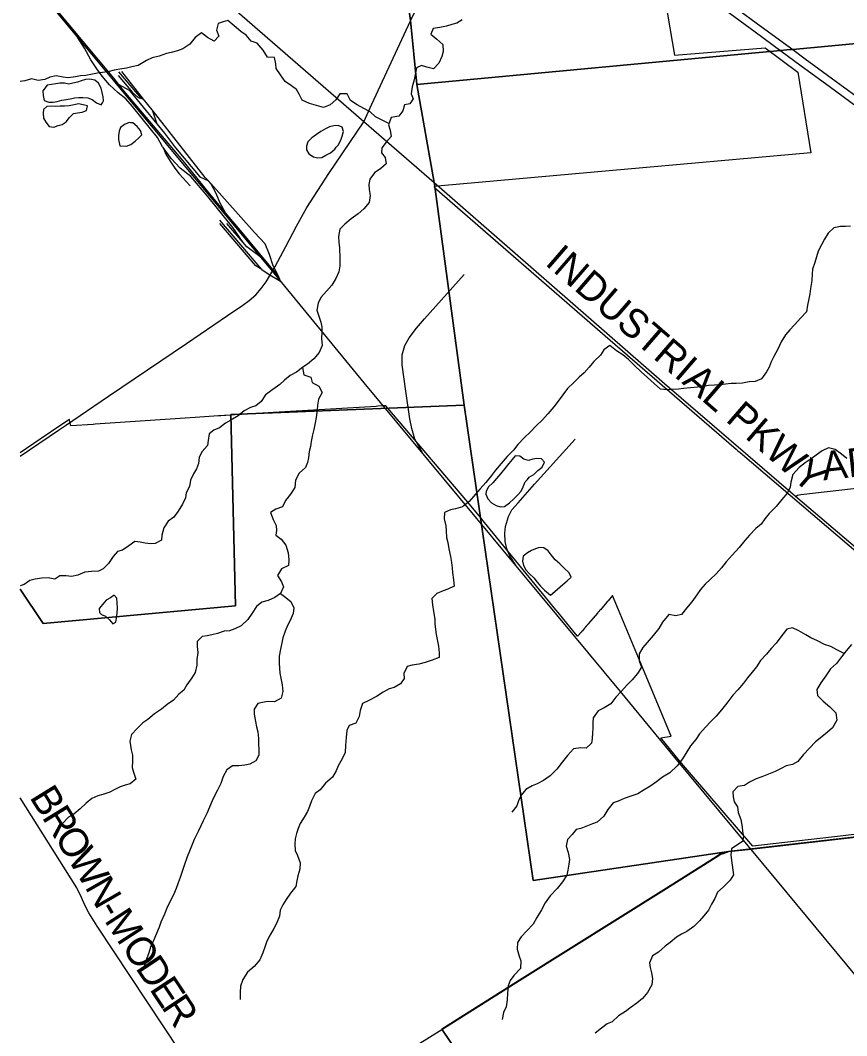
# Model space of a CAD drawing. Extents: x 114604 to 551442, y 316898 to 567001.
# Drawn here: x 114843 to 123476, y 466450 to 477053 of the extents above; entities that cross this region are included whole.
import ezdxf

# ---------------------------------------------------------------- set-up
doc = ezdxf.new("R2010")
doc.units = 0
for name, color, linetype in [('GE_P_Alignment_1000_Bearings', 7, 'Continuous'), ('GE_P_Alignment_1000_Cardinal_Points', 7, 'Continuous'), ('GE_P_Alignment_1000_Stations', 7, 'Continuous'), ('GE_P_Alignment_100_Stations', 7, 'Continuous'), ('GE_P_Alignment_500_Bearings', 7, 'Continuous'), ('GE_P_Alignment_500_Distances', 7, 'Continuous'), ('MT_X_Edge_Line', 7, 'Continuous'), ('PM_P_Cells', 7, 'Continuous'), ('PM_P_CL_Double_Solid', 7, 'Continuous'), ('PM_P_Crosswalk', 7, 'Continuous')]:
    doc.layers.add(name, color=color, linetype=linetype)

msp = doc.modelspace()

# ---------------------------------------------------------------- linework, layer by layer
at = {"layer": 'GE_P_Alignment_1000_Bearings'}
for p, q in [((116108, 476237), (115874, 476515)), ((116129, 476231), (115903, 476517)), ((115867, 476477), (116017, 476299)), ((115984, 476319), (115877, 476378)), ((116017, 476299), (115984, 476319)), ((115984, 476319), (116271, 475972)), ((116108, 476237), (116129, 476231)), ((116219, 476118), (116129, 476231)), ((116219, 476118), (116271, 475972)), ((116833, 475349), (116809, 475376)), ((117365, 474450), (116927, 474967)), ((117170, 474734), (117000, 474931))]:
    msp.add_line(p, q, dxfattribs=at)
for points in [[(115940, 476278), (115909, 476339), (115819, 476448), (114843, 477622)], [(129755, 459626), (128906, 460649), (127697, 462105), (125636, 464591), (123883, 466703), (122754, 468064), (121680, 469357), (121113, 470043), (118437, 473269), (117495, 474413), (115816, 476427), (114843, 477600)], [(116335, 475724), (116328, 475733), (116276, 475829), (116202, 475921), (116016, 476154), (115945, 476232), (115864, 476297), (115774, 476381), (115700, 476469), (115641, 476548), (115580, 476641), (115513, 476762), (115442, 476877)], [(116988, 475043), (116787, 475282), (116561, 475565), (115909, 476339)], [(116017, 476299), (116074, 476247), (116108, 476237)], [(116809, 475376), (116776, 475413), (116219, 476118)], [(116271, 475972), (116350, 475874), (116463, 475721), (116718, 475418), (116809, 475376)], [(117170, 474734), (117064, 474889), (116801, 475213), (116625, 475423), (116514, 475509), (116419, 475609), (116335, 475724)], [(116335, 475724), (116365, 475655), (116409, 475584), (116457, 475511), (116502, 475449), (116619, 475326)], [(117539, 474380), (117485, 474491), (117448, 474608), (117400, 474720), (117290, 474836), (116833, 475349)], [(116988, 475043), (116930, 475143), (116891, 475246), (116833, 475349)], [(117539, 474380), (117411, 474536), (117162, 474837), (116988, 475043)], [(117365, 474450), (117303, 474490), (116927, 474930)], [(117358, 474578), (117210, 474687), (117170, 474734)], [(117365, 474450), (117434, 474405), (117563, 474330), (117539, 474380)], [(119044, 472537), (118964, 472679), (118933, 472792), (118914, 472893), (118869, 473180), (118831, 473454), (118833, 473561), (118860, 473658), (118906, 473739), (118982, 473837), (119065, 473936), (119481, 474398)], [(120024, 471356), (119956, 471460), (119927, 471534), (119907, 471610), (119904, 471697), (119912, 471767), (119942, 471872), (119977, 471940), (120044, 472014), (120216, 472209), (120638, 472678)]]:
    msp.add_lwpolyline(points, dxfattribs=at)
at = {"layer": 'GE_P_Alignment_1000_Cardinal_Points'}
msp.add_lwpolyline([(122941, 472081), (122962, 472093), (122997, 472103), (126908, 472547), (126976, 472552), (127147, 472542), (127716, 472503), (128173, 472477)], dxfattribs=at)
at = {"layer": 'GE_P_Alignment_1000_Stations'}
for points in [[(121462, 477813), (121540, 477756), (121801, 477564), (122062, 477373), (122308, 477191), (122584, 476990), (122914, 476747), (123043, 476652), (123367, 476415), (123662, 476199), (123923, 476007), (124120, 475862)], [(121466, 477705), (121475, 477699), (121737, 477506), (121996, 477316), (122258, 477124), (122519, 476932), (122787, 476735), (123000, 476579), (123293, 476364), (123587, 476149), (123878, 475934), (124131, 475749)]]:
    msp.add_lwpolyline(points, dxfattribs=at)
at = {"layer": 'GE_P_Alignment_100_Stations'}
for points in [[(121531, 477550), (121677, 476690), (122625, 476765), (122967, 476512), (123103, 475671), (119241, 475325), (119199, 475320), (119167, 475317), (119168, 475312), (119169, 475307), (121005, 473712), (122169, 472707), (122322, 472575), (122340, 472559), (122362, 472540), (124025, 471122)], [(123667, 468564), (123440, 468538), (122495, 468428), (121855, 469173), (121731, 469321), (121534, 469561), (121642, 469577), (121283, 470437), (121092, 470896), (121028, 471046), (121012, 471027), (120983, 470992), (120980, 470989), (120977, 470986), (120975, 470983), (120972, 470980), (120970, 470977), (120903, 470899), (120900, 470896), (120898, 470893), (120895, 470890), (120893, 470887), (120890, 470884), (120889, 470882), (120888, 470881), (120886, 470880), (120885, 470878), (120882, 470875), (120882, 470875), (120880, 470872), (120877, 470869), (120875, 470866), (120872, 470863), (120779, 470754), (120777, 470751), (120774, 470748), (120771, 470745), (120769, 470742), (120766, 470739), (120764, 470737), (120764, 470736), (120761, 470733), (120758, 470730), (120756, 470727), (120753, 470724), (120752, 470723), (120751, 470721), (120749, 470719), (120748, 470718), (120745, 470715), (120743, 470712), (120740, 470709), (120738, 470706), (120715, 470679), (120712, 470676), (120709, 470673), (120708, 470671), (120707, 470670), (120704, 470667), (120702, 470664), (120701, 470663), (120699, 470661), (120698, 470659), (120697, 470658), (120696, 470657), (120694, 470655), (120691, 470652), (120689, 470649), (120686, 470646), (120684, 470644), (120681, 470640), (120680, 470639), (120679, 470637), (120677, 470635), (120676, 470634), (120675, 470633), (120673, 470631), (120671, 470628), (120669, 470626), (120668, 470625), (120667, 470624), (120665, 470621), (120643, 470648), (120463, 470868), (120438, 470898), (120019, 471408), (119693, 471809), (119653, 471858), (119517, 472022), (118662, 473029), (118620, 473026), (118579, 473024), (118559, 473022), (117488, 472957), (117157, 472937), (117085, 472933), (116990, 472927), (116977, 472926), (116939, 472924), (116920, 472923), (116912, 472922), (116670, 472906), (115627, 472835), (115605, 472834), (115370, 472817), (115360, 472858), (115356, 472885), (115276, 472832), (115050, 472679), (114843, 472538)]]:
    msp.add_lwpolyline(points, dxfattribs=at)
at = {"layer": 'GE_P_Alignment_500_Bearings'}
for p, q in [((114843, 472502), (115242, 472772)), ((122448, 468395), (126709, 468881))]:
    msp.add_line(p, q, dxfattribs=at)
for points in [[(119220, 475312), (119168, 475357), (118433, 475993), (116737, 477469), (116523, 477654), (115479, 478607), (114843, 479183)], [(115242, 472772), (115316, 472823), (115765, 473127), (116580, 473678), (117009, 473970), (117168, 474078), (117234, 474127), (117304, 474188), (117360, 474251), (117412, 474323), (117505, 474483), (117616, 474690), (117727, 474903), (117836, 475100), (118066, 475452), (118433, 475993), (118517, 476178), (118921, 477048), (119010, 477237)], [(126709, 468881), (122941, 472081), (121572, 473257), (119220, 475312)], [(117203, 465246), (115647, 467595), (115558, 467733), (115519, 467814), (115484, 467893), (115433, 467996), (114843, 468933)], [(119273, 466533), (120086, 467043), (121565, 467970), (122114, 468316), (122160, 468345), (122189, 468354)], [(122189, 468354), (122243, 468372), (122448, 468395)], [(114913, 463757), (116076, 464524), (116672, 464909), (117203, 465246), (119246, 466516), (119273, 466533)]]:
    msp.add_lwpolyline(points, dxfattribs=at)
at = {"layer": 'GE_P_Alignment_500_Distances'}
for points in [[(114843, 506533), (115373, 506581), (115635, 503540), (115822, 500329), (116137, 497358), (116300, 497372), (117023, 490557), (117715, 485492), (118509, 479982), (118517, 479929), (118526, 479866), (118920, 477051), (118986, 476383), (119167, 475360), (119170, 475341), (119480, 473036), (117042, 472937), (117092, 470938), (115081, 470755), (114843, 471114)], [(126269, 477064), (122913, 476750), (122852, 476744), (122786, 476738), (118986, 476383), (118920, 477051), (118526, 479866)], [(134194, 469651), (133013, 469531), (132778, 469508), (132718, 469502), (132655, 469495), (132510, 469477), (132016, 469434), (126708, 468884), (122242, 468374), (120199, 468070), (119480, 473036), (119170, 475341), (119167, 475360), (118986, 476383), (122786, 476738), (122852, 476744), (122913, 476750), (126269, 477064)], [(114843, 471114), (115081, 470755), (117092, 470938), (117042, 472937), (119480, 473036), (120199, 468070), (122242, 468374), (122159, 468348), (122113, 468319), (121564, 467972), (120085, 467046), (119245, 466519), (123833, 459743)], [(123833, 459743), (119245, 466519), (120085, 467046), (121564, 467972), (122113, 468319), (122159, 468348), (122242, 468374), (126708, 468884), (132016, 469434), (132510, 469477), (132655, 469495), (132718, 469502), (132778, 469508), (133013, 469531), (134194, 469651)]]:
    msp.add_lwpolyline(points, dxfattribs=at)
at = {"layer": 'MT_X_Edge_Line'}
for points in [[(115701, 476193), (115712, 476211), (115708, 476253), (115700, 476299), (115688, 476346), (115661, 476396), (115621, 476428), (115571, 476438), (115523, 476436), (115479, 476420), (115439, 476408), (115393, 476396), (115351, 476388), (115305, 476396), (115255, 476398), (115213, 476390), (115168, 476384), (115124, 476376)], [(115124, 476376), (115080, 476318), (115082, 476268), (115094, 476216), (115142, 476198), (115186, 476198), (115228, 476206), (115278, 476218), (115326, 476228), (115380, 476236), (115410, 476242), (115454, 476246), (115498, 476248), (115550, 476242), (115594, 476228), (115640, 476193), (115688, 476171), (115701, 476193)], [(115378, 476059), (115398, 476080), (115440, 476088), (115488, 476093), (115534, 476113), (115546, 476160), (115500, 476172), (115450, 476180), (115406, 476172), (115354, 476160), (115306, 476156), (115258, 476156), (115208, 476154), (115164, 476156)], [(115164, 476156), (115122, 476154), (115086, 476122), (115082, 476082), (115086, 476030), (115110, 475990), (115146, 475946), (115194, 475936), (115238, 475956), (115282, 475966), (115324, 475992), (115358, 476038), (115378, 476059)], [(115996, 475983), (115980, 475985), (115932, 475967), (115890, 475935), (115876, 475895), (115870, 475851), (115870, 475809), (115882, 475743)], [(115882, 475743), (115951, 475739), (115997, 475755), (116042, 475791), (116082, 475825), (116114, 475857), (116098, 475903), (116064, 475943), (116020, 475981), (115996, 475983)], [(118144, 475728), (118162, 475751), (118190, 475803), (118206, 475843), (118218, 475893), (118206, 475939), (118164, 475955), (118120, 475951), (118074, 475941), (118032, 475919), (117982, 475891), (117936, 475861), (117888, 475827), (117848, 475785), (117832, 475739)], [(117832, 475739), (117832, 475699), (117858, 475659), (117906, 475627), (117948, 475617), (117992, 475621), (118034, 475645), (118082, 475671), (118128, 475707), (118144, 475728)], [(120140, 472259), (120160, 472282), (120208, 472312), (120250, 472353), (120296, 472387), (120318, 472439), (120288, 472475), (120240, 472477), (120198, 472470), (120152, 472456), (120102, 472470), (120060, 472502), (120014, 472504), (119980, 472466), (119948, 472424), (119906, 472372), (119858, 472318), (119816, 472268), (119778, 472224), (119734, 472180), (119709, 472136)], [(119709, 472136), (119707, 472104), (119727, 472056), (119765, 472016), (119813, 471986), (119859, 471974), (119903, 471978), (119953, 472016), (119997, 472052), (120037, 472094), (120074, 472138), (120098, 472182), (120118, 472234), (120140, 472259)], [(120246, 471540), (120226, 471533), (120182, 471518), (120140, 471494), (120098, 471458), (120088, 471406), (120100, 471360), (120124, 471316), (120164, 471274), (120206, 471230), (120244, 471187), (120276, 471143), (120320, 471101), (120382, 471051)], [(120382, 471051), (120426, 471089), (120510, 471161), (120556, 471201), (120596, 471237), (120578, 471283), (120526, 471333), (120478, 471377), (120432, 471421), (120388, 471473), (120356, 471513), (120311, 471545), (120268, 471547), (120246, 471540)], [(115847, 470809), (115848, 470816), (115854, 470864), (115858, 470916), (115855, 470970), (115851, 471020), (115825, 471050), (115785, 471022), (115741, 470997), (115705, 470955), (115668, 470911), (115670, 470869)], [(115670, 470869), (115692, 470849), (115734, 470831), (115776, 470793), (115810, 470751), (115842, 470770), (115847, 470809)]]:
    msp.add_lwpolyline(points, dxfattribs=at)
at = {"layer": 'PM_P_Cells'}
for points in [[(118693, 475975), (118622, 476009), (118554, 476045), (118498, 476097), (118433, 476133), (118361, 476171), (118293, 476215), (118257, 476285), (118181, 476285), (118141, 476223), (118081, 476169), (118010, 476144), (117863, 476184), (117787, 476220), (117755, 476282), (117729, 476332), (117677, 476370), (117611, 476414), (117561, 476484), (117515, 476550), (117513, 476600), (117497, 476664), (117425, 476670), (117381, 476743), (117318, 476813), (117254, 476835), (117204, 476899), (117146, 476935), (117078, 476997), (117012, 477051), (116962, 477039), (116910, 477021), (116894, 476949), (116916, 476887), (116868, 476835), (116798, 476873), (116736, 476921), (116670, 476873), (116613, 476803), (116541, 476755), (116487, 476735), (116419, 476717), (116369, 476705), (116295, 476679), (116219, 476661), (116161, 476633), (116075, 476583), (116007, 476567), (115953, 476553), (115903, 476546), (115823, 476532), (115773, 476520), (115701, 476508), (115649, 476500), (115529, 476476), (115473, 476472), (115419, 476462), (115343, 476452), (115291, 476460), (115219, 476472), (115153, 476458), (115101, 476436), (115031, 476424), (114961, 476442), (114889, 476422), (114843, 476413)], [(119458, 477059), (119404, 477023), (119350, 477009), (119296, 476993), (119226, 476977), (119156, 476969), (119130, 476909), (119196, 476857), (119258, 476801), (119262, 476729), (119246, 476675), (119217, 476607), (119161, 476547), (119089, 476563), (119033, 476583), (118983, 476557), (118973, 476505), (118957, 476433), (118935, 476359), (118927, 476285), (118947, 476233), (118911, 476181), (118857, 476171), (118839, 476109), (118798, 476053), (118718, 476037), (118688, 475963), (118706, 475907), (118718, 475839), (118666, 475781), (118620, 475721), (118618, 475669), (118654, 475619), (118666, 475556), (118609, 475506), (118543, 475459), (118495, 475393), (118485, 475340), (118489, 475286), (118499, 475224), (118489, 475150), (118433, 475084), (118371, 475034), (118300, 474980), (118234, 474926), (118180, 474872), (118166, 474796), (118170, 474732), (118178, 474682), (118182, 474562), (118182, 474490), (118171, 474426), (118141, 474356), (118097, 474288), (118043, 474226), (117983, 474160), (117955, 474100), (117941, 474028), (117959, 473974), (117982, 473900), (117994, 473848), (117992, 473798), (117988, 473730), (117996, 473658), (117964, 473586), (117908, 473520), (117844, 473464), (117794, 473430), (117727, 473380), (117663, 473344), (117603, 473294), (117553, 473252), (117481, 473199), (117403, 473141), (117361, 473073), (117303, 473027), (117249, 473009), (117183, 472975), (117118, 472923), (117042, 472877), (116988, 472847), (116924, 472797), (116866, 472773), (116816, 472735), (116804, 472667), (116798, 472613), (116742, 472551)], [(123517, 474904), (123465, 474901), (123411, 474899), (123343, 474885), (123281, 474831), (123245, 474769), (123211, 474709), (123179, 474643), (123143, 474523), (123120, 474455), (123114, 474405), (123112, 474335), (123098, 474251), (123092, 474197), (123080, 474145), (123066, 474079), (123056, 474009), (122998, 473945), (122929, 473875), (122881, 473821), (122837, 473769), (122791, 473695), (122757, 473619), (122715, 473543), (122687, 473487), (122667, 473433), (122638, 473381), (122586, 473309), (122520, 473281), (122458, 473277), (122388, 473265), (122322, 473261), (122270, 473261), (122210, 473255), (122160, 473247), (122094, 473243), (122032, 473239), (121966, 473230), (121916, 473224), (121844, 473214), (121772, 473208), (121718, 473202), (121650, 473198), (121600, 473196), (121530, 473200), (121466, 473260), (121394, 473322), (121330, 473382), (121260, 473449), (121198, 473513), (121136, 473559), (121072, 473603), (121003, 473657), (120938, 473611), (120904, 473557), (120834, 473489), (120784, 473431), (120732, 473373), (120682, 473327)], [(117790, 473428), (117805, 473352), (117877, 473326), (117893, 473270), (117961, 473234), (117995, 473168), (117959, 473098), (117949, 473036), (117943, 472986), (117935, 472906), (117924, 472850), (117908, 472780), (117896, 472724), (117882, 472654), (117876, 472602), (117862, 472550), (117854, 472486), (117844, 472436), (117824, 472382), (117755, 472326), (117719, 472250), (117711, 472174), (117665, 472104), (117615, 472040), (117583, 471974), (117511, 471948), (117457, 471913), (117485, 471841), (117516, 471778), (117518, 471726), (117512, 471676), (117568, 471636), (117618, 471574), (117642, 471494), (117648, 471418), (117646, 471360), (117572, 471324), (117531, 471257), (117571, 471189), (117591, 471137), (117563, 471069), (117503, 471025), (117433, 470993), (117365, 470977), (117309, 470931), (117265, 470863), (117220, 470797), (117150, 470731), (117084, 470699), (117030, 470677), (116972, 470673), (116904, 470651), (116844, 470637), (116794, 470626), (116742, 470620), (116690, 470568), (116692, 470514), (116698, 470450), (116688, 470378), (116689, 470318), (116669, 470242), (116635, 470186), (116583, 470114), (116551, 470060), (116499, 470016), (116445, 469954), (116377, 469908), (116319, 469860), (116244, 469812), (116176, 469751), (116122, 469719), (116064, 469659), (116004, 469595), (115988, 469527), (116002, 469435), (116016, 469379), (116015, 469317), (116011, 469251), (116027, 469201), (116049, 469129), (115991, 469081), (115937, 469065), (115887, 469049), (115831, 469021), (115777, 468993), (115705, 468968), (115653, 468956), (115589, 468926), (115532, 468880), (115468, 468820), (115402, 468764), (115348, 468732), (115286, 468670)], [(120682, 473327), (120624, 473271), (120560, 473207), (120510, 473141), (120471, 473089), (120417, 473017), (120355, 472943), (120297, 472882), (120233, 472818), (120169, 472752), (120111, 472696), (120040, 472622), (119996, 472566), (119930, 472500), (119868, 472424), (119808, 472356), (119764, 472300), (119706, 472228), (119646, 472162), (119597, 472104), (119533, 472030), (119461, 471972), (119389, 471952), (119337, 471941), (119273, 471913), (119271, 471849), (119287, 471775), (119291, 471723), (119296, 471653), (119308, 471601), (119320, 471533), (119336, 471453), (119348, 471391), (119354, 471337), (119358, 471287), (119370, 471211), (119376, 471145), (119309, 471113), (119259, 471095), (119195, 471069), (119141, 471015), (119149, 470949), (119161, 470881), (119173, 470801), (119175, 470749), (119187, 470641), (119200, 470569), (119212, 470517), (119220, 470449), (119218, 470399), (119144, 470371), (119072, 470349), (119006, 470331), (118938, 470321), (118886, 470305), (118850, 470231), (118852, 470179), (118814, 470123), (118747, 470085), (118695, 470072), (118633, 470038), (118563, 469994), (118485, 469950), (118417, 469920), (118393, 469846), (118383, 469782), (118347, 469714), (118279, 469688), (118254, 469636), (118246, 469564), (118240, 469482), (118236, 469408), (118204, 469340), (118162, 469268), (118142, 469216), (118105, 469149), (118031, 469087), (117975, 469019), (117923, 468979), (117885, 468903), (117865, 468843), (117845, 468791), (117809, 468733), (117767, 468665), (117746, 468613), (117730, 468561), (117716, 468505), (117710, 468449), (117714, 468383), (117738, 468331), (117766, 468255), (117762, 468189), (117741, 468119), (117733, 468069), (117723, 468009), (117667, 467939), (117619, 467872), (117585, 467818), (117559, 467762), (117551, 467698), (117520, 467622)], [(123477, 472479), (123421, 472522), (123355, 472570), (123287, 472588), (123219, 472558), (123157, 472514), (123105, 472474), (123043, 472432), (122979, 472382), (122915, 472310), (122894, 472230), (122886, 472178), (122856, 472120), (122800, 472050), (122738, 471976), (122666, 471902), (122620, 471849), (122583, 471793), (122527, 471745), (122461, 471677), (122413, 471623), (122351, 471549), (122281, 471467), (122217, 471399), (122167, 471337), (122112, 471273), (122052, 471219), (121996, 471167), (121948, 471111), (121910, 471053), (121858, 470982), (121804, 470916), (121751, 470850), (121691, 470836), (121617, 470850), (121553, 470770), (121515, 470704), (121455, 470630), (121391, 470556), (121347, 470504), (121309, 470438), (121308, 470366), (121332, 470300), (121290, 470234), (121234, 470168), (121178, 470111), (121122, 470049), (121064, 469985), (121012, 469915), (120943, 469875), (120881, 469843), (120827, 469769), (120823, 469719), (120823, 469663), (120821, 469613), (120817, 469555), (120809, 469505), (120753, 469453), (120697, 469455), (120623, 469447), (120558, 469375), (120504, 469308), (120448, 469232), (120380, 469164), (120308, 469114), (120242, 469080), (120192, 469058), (120124, 469020), (120074, 468962), (120047, 468902), (120031, 468850), (119979, 468786)], [(116742, 472551), (116710, 472491), (116705, 472425), (116685, 472371), (116651, 472319), (116621, 472251), (116609, 472185), (116575, 472119), (116569, 472067), (116537, 471999), (116493, 471929), (116446, 471864), (116388, 471824), (116342, 471754), (116322, 471676), (116318, 471624), (116252, 471590), (116202, 471588), (116148, 471592), (116094, 471604), (116040, 471610), (115976, 471566), (115910, 471520), (115858, 471508), (115815, 471454), (115765, 471382), (115709, 471326), (115659, 471300), (115587, 471297), (115517, 471291), (115445, 471261), (115377, 471247), (115323, 471253), (115257, 471253), (115203, 471219), (115133, 471233), (115067, 471229), (114999, 471219), (114943, 471205), (114885, 471163), (114843, 471149)], [(117562, 471068), (117603, 471035), (117669, 470984), (117699, 470918), (117695, 470858), (117663, 470787), (117636, 470735), (117610, 470675), (117584, 470605), (117574, 470553), (117560, 470487), (117548, 470415), (117546, 470341), (117550, 470287), (117555, 470237), (117567, 470167), (117577, 470115), (117585, 470045), (117569, 469975), (117499, 469937), (117427, 469939), (117373, 469931), (117323, 469919), (117285, 469859), (117287, 469807), (117300, 469731), (117312, 469677), (117324, 469625), (117330, 469553), (117332, 469499), (117336, 469435), (117336, 469381), (117304, 469319), (117242, 469287), (117190, 469276), (117126, 469270), (117060, 469270), (116999, 469226), (116963, 469156), (116939, 469084), (116903, 469014), (116873, 468956), (116849, 468902), (116821, 468838), (116793, 468770), (116752, 468694), (116730, 468640), (116700, 468582), (116658, 468499), (116640, 468447), (116610, 468377), (116588, 468319), (116555, 468229), (116539, 468175), (116513, 468103), (116491, 468045), (116473, 467989), (116445, 467921), (116409, 467855), (116375, 467783), (116350, 467719), (116312, 467637), (116294, 467585), (116238, 467450), (116204, 467376), (116186, 467314), (116161, 467250), (116143, 467198), (116123, 467132)], [(123449, 470443), (123373, 470478), (123309, 470516), (123245, 470536), (123171, 470572), (123101, 470606), (123049, 470636), (122977, 470678), (122909, 470708), (122851, 470696), (122799, 470628), (122739, 470550), (122687, 470493), (122639, 470433), (122577, 470367), (122533, 470303), (122490, 470245), (122440, 470187), (122398, 470133), (122338, 470061), (122288, 470005), (122224, 469923), (122168, 469853), (122112, 469787), (122053, 469726), (122003, 469676), (121939, 469604), (121899, 469542), (121845, 469478), (121805, 469414), (121761, 469340), (121704, 469270), (121628, 469194), (121552, 469150), (121488, 469102), (121418, 469054), (121362, 469017), (121294, 468975), (121222, 468953), (121152, 468927), (121088, 468901), (121038, 468881), (120981, 468813), (120939, 468743), (120871, 468681), (120819, 468661), (120751, 468635), (120699, 468615), (120649, 468604), (120607, 468552), (120559, 468498), (120547, 468428), (120566, 468362), (120580, 468290), (120572, 468240), (120562, 468180), (120554, 468128), (120508, 468056), (120452, 467986), (120378, 467912), (120327, 467838), (120287, 467764), (120239, 467684), (120199, 467616), (120133, 467546), (120077, 467484), (120037, 467423), (120032, 467355), (120054, 467281), (120072, 467231), (120068, 467151), (119998, 467079), (119960, 467027), (119938, 466971), (119934, 466893), (119929, 466825), (119917, 466753), (119891, 466691), (119877, 466621)], [(123527, 470535), (123469, 470470), (123421, 470406), (123371, 470336), (123307, 470280), (123259, 470208), (123206, 470136), (123164, 470066), (123170, 470002), (123230, 469942), (123300, 469884), (123362, 469822), (123372, 469744), (123328, 469666), (123277, 469620), (123215, 469570), (123149, 469518), (123089, 469454), (123025, 469388), (122965, 469313), (122911, 469283), (122845, 469267), (122793, 469239), (122727, 469209), (122660, 469181), (122588, 469153), (122530, 469131), (122462, 469099), (122410, 469063), (122340, 469051), (122288, 468997), (122290, 468945), (122302, 468893), (122334, 468839), (122342, 468781), (122370, 468709), (122383, 468631), (122387, 468581), (122399, 468531), (122389, 468479), (122329, 468440), (122271, 468402), (122267, 468338), (122273, 468278), (122292, 468130), (122260, 468074), (122186, 468002), (122128, 467948), (122098, 467882), (122064, 467824), (122032, 467762), (121985, 467702), (121937, 467648), (121879, 467590), (121807, 467540), (121751, 467512), (121697, 467479), (121631, 467425), (121579, 467385), (121511, 467323), (121447, 467283), (121416, 467211), (121422, 467161), (121436, 467107), (121448, 467047), (121440, 466983), (121394, 466903), (121342, 466837), (121284, 466789)], [(117520, 467622), (117492, 467570), (117452, 467504), (117418, 467438), (117400, 467386), (117376, 467316), (117344, 467244), (117286, 467172), (117215, 467112), (117169, 467038), (117145, 466966), (117141, 466902), (117141, 466828)], [(121284, 466789), (121226, 466747), (121165, 466703), (121091, 466659), (121025, 466595), (120975, 466573), (120913, 466528), (120847, 466478)]]:
    msp.add_lwpolyline(points, dxfattribs=at)

# ---------------------------------------------------------------- texts
at = {"layer": 'PM_P_CL_Double_Solid'}
for s, rotation, p in [('INDUSTRIAL PKWY', 319.1121, (120314, 474508)), ('B', 301.7217, (114934, 468942)), ('R', 301.7217, (115063, 468733)), ('O', 301.7245, (115193, 468523)), ('W', 301.4517, (115331, 468299)), ('N', 299.7999, (115512, 468004)), ('-', 300.4371, (115645, 467772)), ('M', 302.976, (115715, 467654)), ('O', 303.5735, (115894, 467378)), ('D', 303.5733, (116040, 467158)), ('E', 303.5717, (116186, 466938)), ('R', 303.5696, (116310, 466751))]:
    msp.add_text(s, height=300, rotation=rotation, dxfattribs=at).set_placement(p)
at = {"layer": 'PM_P_Crosswalk'}
msp.add_text('ADELSBERGER', height=300, rotation=6.465, dxfattribs=at).set_placement((123232, 472248))

doc.saveas('drawing.dxf')
